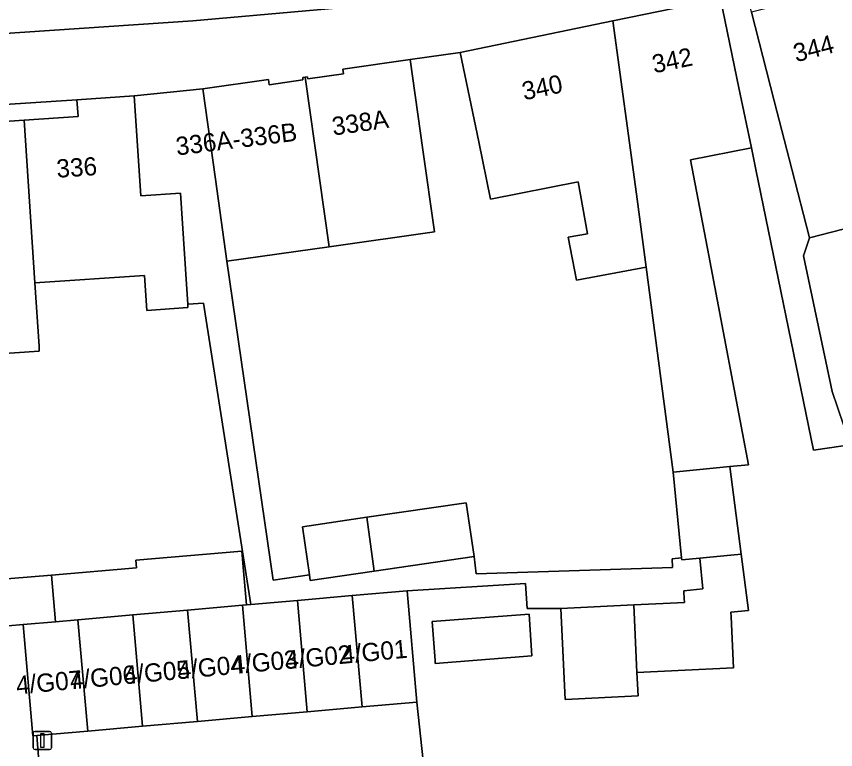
# Model space of a CAD drawing. Extents: x 163008 to 163854, y 382777 to 383982.
# Drawn here: x 163310.48 to 163355.44, y 383570.73 to 383610.94 of the extents above; entities that cross this region are included whole.
import ezdxf

# ---------------------------------------------------------------- set-up
doc = ezdxf.new("R2010")
doc.units = 0
for name, color, linetype in [('IMGEO_Erf', 7, 'Continuous'), ('IMGEO_Fietspad_open', 7, 'Continuous'), ('IMGEO_Lichtmast', 7, 'Continuous'), ('IMGEO_Pand', 7, 'Continuous'), ('IMGEO_Pand_nummerreeks', 7, 'Continuous'), ('IMGEO_Rijbaan_lokaal_open', 7, 'Continuous'), ('IMGEO_Voetpad_open', 7, 'Continuous')]:
    doc.layers.add(name, color=color, linetype=linetype)

msp = doc.modelspace()

# ---------------------------------------------------------------- linework, layer by layer
at = {"layer": 'IMGEO_Erf'}
for points in [[(163345.048, 383597.191), (163341.219, 383596.484), (163340.757, 383598.833), (163341.82, 383599.011), (163341.313, 383601.862), (163336.501, 383600.917), (163335.849, 383604.062), (163334.834, 383608.957), (163332.084, 383608.578), (163332.785, 383603.628), (163333.422, 383599.124), (163327.642, 383598.309), (163322.031, 383597.517), (163324.578, 383580.034), (163326.561, 383580.323), (163326.176, 383582.959), (163329.709, 383583.475), (163335.166, 383584.271), (163335.597, 383581.318), (163335.712, 383580.372), (163346.477, 383580.711), (163346.462, 383581.197), (163346.986, 383581.248), (163346.529, 383585.95)], [(163307.873, 383605.976), (163307.935, 383605.053), (163310.9, 383605.251), (163313.864, 383605.449), (163313.803, 383606.372)], [(163338.771, 383575.87), (163333.466, 383575.457), (163333.453, 383575.627), (163333.289, 383577.75), (163338.623, 383578.164)]]:
    msp.add_lwpolyline(points, close=True, dxfattribs=at)
for points in [[(163361.794, 383581.206), (163361.36, 383588.202), (163354.225, 383587.155), (163351.059, 383602.555), (163350.816, 383603.727), (163347.477, 383603.072), (163348.475, 383597.823), (163350.656, 383586.351), (163349.626, 383586.251), (163350.256, 383581.45), (163350.663, 383578.356), (163349.691, 383578.262), (163349.703, 383578.013), (163349.839, 383575.212), (163344.534, 383574.956), (163344.595, 383573.679), (163340.6, 383573.486), (163340.359, 383578.48), (163338.517, 383578.465), (163338.41, 383579.848), (163331.92, 383579.445), (163332.458, 383573.341), (163333.201, 383566.381)], [(163360.037, 383600.352), (163353.995, 383598.804), (163353.673, 383597.816), (163355.242, 383590.38), (163355.86, 383588.535)], [(163308.148, 383579.946), (163312.405, 383580.308), (163317.07, 383580.704), (163317.034, 383581.126), (163322.86, 383581.62), (163322.895, 383581.199), (163322.935, 383580.735), (163323.11, 383578.668), (163323.349, 383578.69), (163320.751, 383595.215), (163319.885, 383595.157), (163319.898, 383594.97), (163317.643, 383594.819), (163317.516, 383596.726), (163311.495, 383596.324), (163311.726, 383592.85), (163311.725, 383592.585), (163305.756, 383592.187)]]:
    msp.add_lwpolyline(points, dxfattribs=at)
at = {"layer": 'IMGEO_Fietspad_open'}
for points in [[(163320.157, 383610.707), (163331.127, 383611.662)], [(163245.734, 383605.242), (163258.605, 383606.554), (163320.157, 383610.707)]]:
    msp.add_lwpolyline(points, dxfattribs=at)
at = {"layer": 'IMGEO_Lichtmast'}
for p, q in [((163311.411, 383570.833), (163311.411, 383571.633)), ((163311.411, 383571.633), (163311.411, 383570.833)), ((163311.511, 383571.733), (163312.301, 383571.733)), ((163312.301, 383571.733), (163311.511, 383571.733)), ((163312.401, 383571.633), (163312.401, 383570.833)), ((163312.401, 383570.833), (163312.401, 383571.633)), ((163312.301, 383570.733), (163311.511, 383570.733)), ((163311.511, 383570.733), (163312.301, 383570.733))]:
    msp.add_line(p, q, dxfattribs=at)
msp.add_lwpolyline([(163311.831, 383571.608), (163311.981, 383571.608), (163311.981, 383570.858), (163311.831, 383570.858), (163311.831, 383571.608)], dxfattribs=at)
for centre, start, end in [((163311.511, 383571.633), 90, 180), ((163311.511, 383571.633), 90, 180), ((163312.301, 383571.633), 0, 90), ((163312.301, 383571.633), 360, 90), ((163311.511, 383570.833), 180, 270), ((163311.511, 383570.833), 180, 270), ((163312.301, 383570.833), 270, 0), ((163312.301, 383570.833), 270, 0)]:
    msp.add_arc(centre, 0.1, start, end, dxfattribs=at)
at = {"layer": 'IMGEO_Pand'}
for points in [[(163356.638, 383613.754), (163353.654, 383612.992), (163353.916, 383611.967), (163350.821, 383611.177), (163352.063, 383606.318), (163353.029, 383602.569), (163353.995, 383598.804), (163360.037, 383600.352), (163359.101, 383604.12)], [(163350.132, 383607.024), (163349.117, 383611.919), (163343.211, 383610.694), (163344.503, 383601.195), (163345.048, 383597.191), (163346.529, 383585.95), (163349.626, 383586.251), (163350.656, 383586.351), (163348.475, 383597.823), (163347.477, 383603.072), (163350.816, 383603.727)], [(163343.211, 383610.694), (163334.834, 383608.957), (163335.849, 383604.062), (163336.501, 383600.917), (163341.313, 383601.862), (163341.82, 383599.011), (163340.757, 383598.833), (163341.219, 383596.484), (163345.048, 383597.191), (163344.503, 383601.195)], [(163326.325, 383607.606), (163327.642, 383598.309), (163333.422, 383599.124), (163332.785, 383603.628), (163332.084, 383608.578), (163328.402, 383608.057), (163328.438, 383607.798), (163326.476, 383607.52), (163326.461, 383607.626)], [(163326.325, 383607.606), (163326.191, 383607.587), (163326.209, 383607.457), (163324.354, 383607.195), (163324.313, 383607.481), (163320.713, 383606.972), (163321.415, 383602.011), (163322.031, 383597.517), (163327.642, 383598.309)], [(163319.48, 383601.242), (163317.307, 383601.097), (163316.942, 383606.581), (163313.803, 383606.372), (163313.864, 383605.449), (163310.9, 383605.251), (163311.495, 383596.324), (163317.516, 383596.726), (163317.643, 383594.819), (163319.898, 383594.97), (163319.885, 383595.157), (163319.812, 383596.253)], [(163310.9, 383605.251), (163307.935, 383605.053), (163307.873, 383605.976), (163304.832, 383605.773), (163305.488, 383595.924), (163305.719, 383592.45), (163305.756, 383592.187), (163311.725, 383592.585), (163311.726, 383592.85), (163311.495, 383596.324)], [(163346.529, 383585.95), (163346.986, 383581.248), (163346.997, 383581.134), (163347.989, 383581.23), (163348.345, 383581.264), (163350.256, 383581.45), (163349.626, 383586.251)], [(163329.709, 383583.475), (163330.118, 383580.519), (163335.597, 383581.318), (163335.166, 383584.271)], [(163329.709, 383583.475), (163326.176, 383582.959), (163326.561, 383580.323), (163326.607, 383580.006), (163330.118, 383580.519)], [(163312.405, 383580.308), (163312.623, 383577.743), (163313.858, 383577.852), (163316.869, 383578.118), (163319.879, 383578.383), (163322.889, 383578.649), (163323.11, 383578.668), (163322.935, 383580.735), (163322.895, 383581.199), (163322.86, 383581.62), (163317.034, 383581.126), (163317.07, 383580.704)], [(163350.256, 383581.45), (163348.345, 383581.264), (163347.989, 383581.23), (163348.153, 383579.541), (163347.107, 383579.44), (163347.13, 383578.956), (163347.134, 383578.864), (163347.137, 383578.807), (163345.965, 383578.751), (163344.355, 383578.673), (163344.534, 383574.956), (163349.839, 383575.212), (163349.703, 383578.013), (163349.691, 383578.262), (163350.663, 383578.356)], [(163312.405, 383580.308), (163308.148, 383579.946), (163308.367, 383577.369), (163310.848, 383577.587), (163312.623, 383577.743)], [(163329.448, 383573.076), (163328.91, 383579.18), (163325.899, 383578.914), (163326.438, 383572.81)], [(163329.448, 383573.076), (163332.458, 383573.341), (163331.92, 383579.445), (163328.91, 383579.18)], [(163325.899, 383578.914), (163323.349, 383578.69), (163323.11, 383578.668), (163322.889, 383578.649), (163323.427, 383572.545), (163326.438, 383572.81)], [(163344.355, 383578.673), (163340.359, 383578.48), (163340.6, 383573.486), (163344.595, 383573.679), (163344.534, 383574.956)], [(163316.869, 383578.118), (163317.407, 383572.014), (163320.417, 383572.28), (163319.879, 383578.383)], [(163323.427, 383572.545), (163322.889, 383578.649), (163319.879, 383578.383), (163320.417, 383572.28)], [(163313.858, 383577.852), (163312.623, 383577.743), (163310.848, 383577.587), (163311.387, 383571.484), (163311.595, 383571.502), (163314.396, 383571.749)], [(163316.869, 383578.118), (163313.858, 383577.852), (163314.396, 383571.749), (163317.407, 383572.014)], [(163333.289, 383577.75), (163333.453, 383575.627), (163333.466, 383575.457), (163338.771, 383575.87), (163338.623, 383578.164)]]:
    msp.add_lwpolyline(points, close=True, dxfattribs=at)
at = {"layer": 'IMGEO_Rijbaan_lokaal_open'}
msp.add_lwpolyline([(163320.417, 383572.28), (163317.407, 383572.014), (163314.396, 383571.749), (163311.595, 383571.502), (163313.222, 383550.839), (163317.103, 383551.118), (163316.11, 383564.819), (163333.201, 383566.381), (163332.458, 383573.341), (163329.448, 383573.076), (163326.438, 383572.81), (163323.427, 383572.545)], close=True, dxfattribs=at)
at = {"layer": 'IMGEO_Voetpad_open'}
for points in [[(163307.873, 383605.976), (163313.803, 383606.372), (163316.942, 383606.581), (163320.713, 383606.972), (163324.313, 383607.481), (163324.354, 383607.195), (163326.209, 383607.457), (163326.191, 383607.587), (163326.325, 383607.606), (163326.461, 383607.626), (163326.476, 383607.52), (163328.438, 383607.798), (163328.402, 383608.057), (163332.084, 383608.578), (163334.834, 383608.957), (163343.211, 383610.694), (163349.117, 383611.919), (163350.565, 383612.261), (163353.654, 383612.992), (163356.638, 383613.754)], [(163355.86, 383588.535), (163355.242, 383590.38), (163353.673, 383597.816), (163353.995, 383598.804), (163353.029, 383602.569), (163352.063, 383606.318), (163350.821, 383611.177), (163350.565, 383612.261), (163349.117, 383611.919), (163350.132, 383607.024), (163350.816, 383603.727), (163351.059, 383602.555), (163354.225, 383587.155), (163361.36, 383588.202)], [(163331.127, 383611.662), (163320.157, 383610.707), (163258.605, 383606.554), (163245.734, 383605.242)], [(163310.467, 383566.575), (163311.022, 383559.747), (163311.347, 383555.751), (163311.756, 383550.72), (163313.222, 383550.839), (163311.595, 383571.502), (163311.387, 383571.484), (163310.848, 383577.587), (163308.367, 383577.369)]]:
    msp.add_lwpolyline(points, dxfattribs=at)
msp.add_lwpolyline([(163322.031, 383597.517), (163321.415, 383602.011), (163320.713, 383606.972), (163316.942, 383606.581), (163317.307, 383601.097), (163319.48, 383601.242), (163319.812, 383596.253), (163319.885, 383595.157), (163320.751, 383595.215), (163323.349, 383578.69), (163325.899, 383578.914), (163328.91, 383579.18), (163331.92, 383579.445), (163338.41, 383579.848), (163338.517, 383578.465), (163340.359, 383578.48), (163344.355, 383578.673), (163345.965, 383578.751), (163347.137, 383578.807), (163347.134, 383578.864), (163347.13, 383578.956), (163347.107, 383579.44), (163348.153, 383579.541), (163347.989, 383581.23), (163346.997, 383581.134), (163346.986, 383581.248), (163346.462, 383581.197), (163346.477, 383580.711), (163335.712, 383580.372), (163335.597, 383581.318), (163330.118, 383580.519), (163326.607, 383580.006), (163326.561, 383580.323), (163324.578, 383580.034)], close=True, dxfattribs=at)

# ---------------------------------------------------------------- texts
at = {"layer": 'IMGEO_Pand_nummerreeks'}
for s, rotation, p in [('344', 14.4912, (163353.266, 383608.421)), ('342', 11.717, (163345.477, 383607.815)), ('340', 11.717, (163338.341, 383606.335)), ('338A', 8.0647, (163327.87, 383604.406)), ('336A-336B', 7.0156, (163319.292, 383603.312)), ('336', 3.8445, (163312.712, 383602.092)), ('4/G02', 5.3692, (163325.28, 383575.145)), ('4/G01', 5.3692, (163328.352, 383575.434)), ('4/G03', 5.3686, (163322.331, 383574.868)), ('4/G05', 5.3692, (163316.42, 383574.312)), ('4/G04', 5.3692, (163319.375, 383574.59)), ('4/G07', 5.3686, (163310.509, 383573.757)), ('4/G06', 5.3692, (163313.464, 383574.034))]:
    msp.add_text(s, height=1, rotation=rotation, dxfattribs=at).set_placement(p)

doc.saveas('drawing.dxf')
